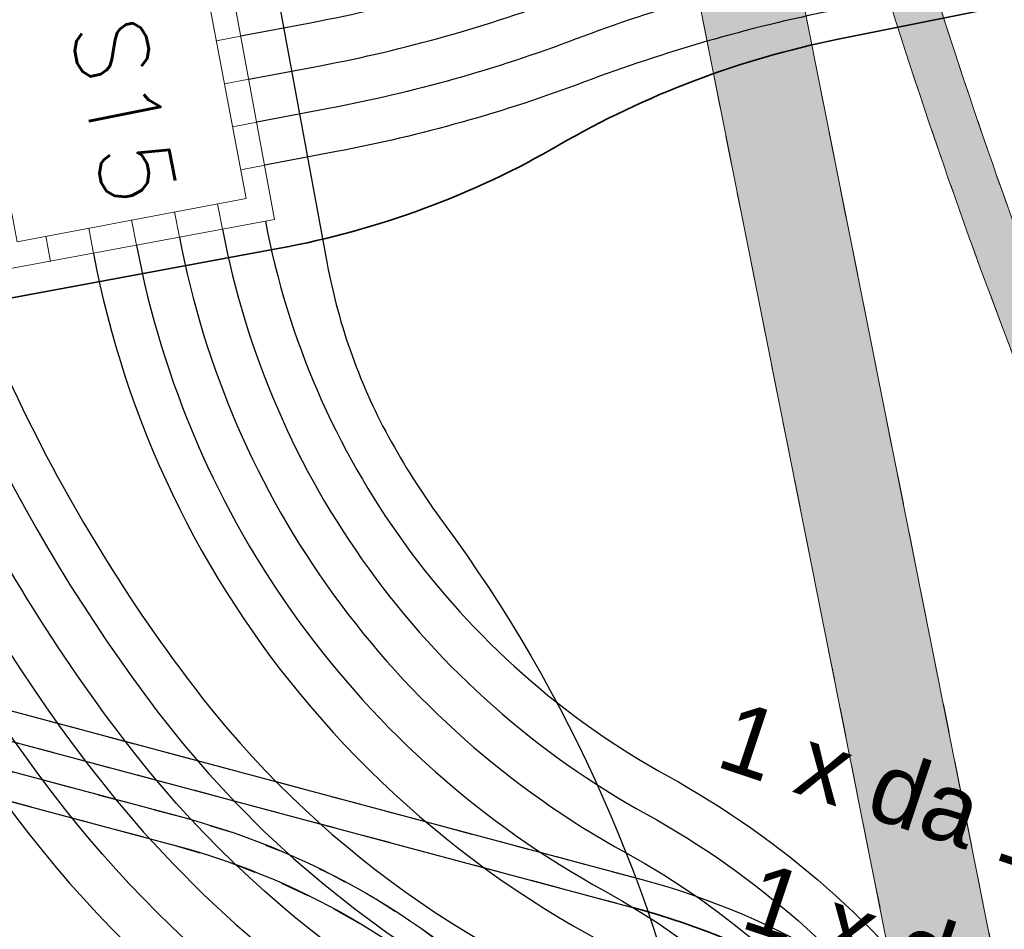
# Model space of a CAD drawing. Header units: metres. Extents: x -502 to 161, y -108 to 174.
# Tile 623 of 776: x -65.96 to -62.58, y 18.37 to 21.49. Entities that reach past the tile are written whole.
import ezdxf

# ---------------------------------------------------------------- set-up
doc = ezdxf.new("R2010")
doc.units = ezdxf.units.M
doc.header["$LTSCALE"] = 0.1
for name, pattern in [('1', [70, 50, -20]), ('2-1', [0.16999999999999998, 0.06, -0.025, 0.06, -0.025]), ('237', [93, 75, -18]), ('3', [0.27, 0.09999999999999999, -0.035, 0.09999999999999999, -0.035]), ('85', [0.13750500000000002, 0.100005, -0.0125, 0.0125, -0.0125])]:
    doc.linetypes.add(name, pattern=pattern)
for name, color, linetype in [('BRI31-005.06-5f07-Koordinierung Lageplan 4. BA ZOB Fernbusbahnh', 7, 'Continuous'), ('BRI31-005.07-5f08-Koordinierung Lageplan 4. BA Radstation - Seeterrasse 2023-05-31', 7, 'Continuous'), ('BRI32-005.02-5f05-Koordinierung Schemaplan 4 BA ZOB Teilbereich', 7, 'Continuous'), ('BRI32-005.03-5f06-Koordinierung Schemaplan 4 BA ZOB Teilbereich 2 Ost - Bahnhofsallee 2023-01-21', 7, 'Continuous')]:
    doc.layers.add(name, color=color, linetype=linetype)
doc.styles.add('Arial', font='arial.ttf')
doc.styles.add('Txt', font='txt_____.ttf')

msp = doc.modelspace()

# ---------------------------------------------------------------- hatches: boundary and pattern name
at = {"layer": 'BRI31-005.07-5f08-Koordinierung Lageplan 4. BA Radstation - Seeterrasse 2023-05-31', "linetype": 'Continuous', "lineweight": 0, "true_color": 0x00ffff, "transparency": 33554687}
h = msp.add_hatch(color=4, dxfattribs=at)
edge = h.paths.add_edge_path()
edge.add_line((-59.29052295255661, 6.114781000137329), (-59.44684895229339, 6.080567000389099))
edge.add_line((-59.44684895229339, 6.080567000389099), (-61.68285595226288, 17.28405000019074))
edge.add_line((-61.68285595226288, 17.28405000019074), (-61.68285595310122, 17.28405000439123))
edge.add_arc((-81.29601471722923, 13.36962779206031), 19.99996744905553, 11.28687055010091, 20.74076373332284)
edge.add_line((-62.59219895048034, 20.45242199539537), (-62.59219895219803, 20.45242199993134))
edge.add_line((-62.59219895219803, 20.45242199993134), (-62.59219895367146, 20.45242200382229))
edge.add_arc((-43.7387376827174, 27.59187822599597), 20.15998107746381, 191.2868616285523, 200.7407477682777, ccw=False)
edge.add_line((-63.50881595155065, 23.64614099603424), (-63.50881595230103, 23.64614099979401))
edge.add_line((-63.50881595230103, 23.64614099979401), (-65.93043795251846, 35.77964499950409))
edge.add_line((-65.93043795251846, 35.77964499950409), (-65.77353295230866, 35.81096099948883))
edge.add_line((-65.77353295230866, 35.81096099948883), (-63.35191095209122, 23.67745699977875))
edge.add_arc((-43.73872649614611, 27.59188434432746), 19.99999364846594, 191.2868705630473, 200.7407541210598)
edge.add_line((-62.44256795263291, 20.50908400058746), (-62.44256795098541, 20.50908399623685))
edge.add_arc((-81.29604088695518, 13.36962319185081), 20.15999360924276, 11.286870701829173, 20.740748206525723, ccw=False)
edge.add_line((-61.52595095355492, 17.31536600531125), (-61.5259509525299, 17.31536600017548))
edge.add_line((-61.5259509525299, 17.31536600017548), (-59.29052295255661, 6.114781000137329))
h = msp.add_hatch(color=4, dxfattribs=at)
edge = h.paths.add_edge_path()
edge.add_line((-59.29052295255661, 6.114781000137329), (-59.44684895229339, 6.080567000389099))
edge.add_line((-59.44684895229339, 6.080567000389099), (-61.68285595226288, 17.28405000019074))
edge.add_line((-61.68285595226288, 17.28405000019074), (-61.68285595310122, 17.28405000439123))
edge.add_arc((-81.29601471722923, 13.36962779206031), 19.99996744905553, 11.28687055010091, 20.74076373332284)
edge.add_line((-62.59219895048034, 20.45242199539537), (-62.59219895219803, 20.45242199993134))
edge.add_line((-62.59219895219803, 20.45242199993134), (-62.59219895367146, 20.45242200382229))
edge.add_arc((-43.7387376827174, 27.59187822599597), 20.15998107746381, 191.2868616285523, 200.7407477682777, ccw=False)
edge.add_line((-63.50881595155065, 23.64614099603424), (-63.50881595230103, 23.64614099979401))
edge.add_line((-63.50881595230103, 23.64614099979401), (-65.93043795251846, 35.77964499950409))
edge.add_line((-65.93043795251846, 35.77964499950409), (-65.77353295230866, 35.81096099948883))
edge.add_line((-65.77353295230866, 35.81096099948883), (-63.35191095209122, 23.67745699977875))
edge.add_arc((-43.73872649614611, 27.59188434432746), 19.99999364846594, 191.2868705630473, 200.7407541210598)
edge.add_line((-62.44256795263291, 20.50908400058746), (-62.44256795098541, 20.50908399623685))
edge.add_arc((-81.29604088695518, 13.36962319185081), 20.15999360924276, 11.286870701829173, 20.740748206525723, ccw=False)
edge.add_line((-61.52595095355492, 17.31536600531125), (-61.5259509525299, 17.31536600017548))
edge.add_line((-61.5259509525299, 17.31536600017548), (-59.29052295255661, 6.114781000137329))

# ---------------------------------------------------------------- linework, layer by layer
at = {"layer": 'BRI31-005.06-5f07-Koordinierung Lageplan 4. BA ZOB Fernbusbahnh', "color": 5, "linetype": 'Continuous', "lineweight": 30, "true_color": 0x0000ff, "transparency": 33554687, "flags": 128}
msp.add_lwpolyline([(-66.18045195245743, 40.65995400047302), (-64.49083995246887, 32.1941609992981), (-64.4810539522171, 32.14512799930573), (-62.81254795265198, 23.78510400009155, 0.05126143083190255), (-62.09792495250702, 21.47021700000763, -0.05126038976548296), (-61.38332095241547, 19.15537600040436), (-58.79990295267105, 6.211191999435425), (-57.2167459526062, -0.4304419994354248), (-55.85197595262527, -7.409714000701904, -0.4172785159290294)], format="xyb", dxfattribs=at)
at = {"layer": 'BRI31-005.07-5f08-Koordinierung Lageplan 4. BA Radstation - Seeterrasse 2023-05-31', "color": 7, "linetype": '85', "lineweight": 13, "transparency": 33554687}
for p, q in [((-59.75232895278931, 3.941923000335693), (-73.45449695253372, 72.54325999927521)), ((-59.75232895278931, 3.941923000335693), (-73.45449695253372, 72.54325999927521)), ((-73.79790295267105, 72.47563199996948), (-60.09554895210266, 3.873369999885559)), ((-73.79790295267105, 72.47563199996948), (-60.09554895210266, 3.873369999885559))]:
    msp.add_line(p, q, dxfattribs=at)
at = {"layer": 'BRI31-005.07-5f08-Koordinierung Lageplan 4. BA Radstation - Seeterrasse 2023-05-31', "color": 190, "linetype": '2-1', "lineweight": 30, "true_color": 0x7f00ff, "transparency": 33554687, "flags": 128}
for points in [[(-77.74211895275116, 77.234390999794), (-76.58911695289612, 71.44409499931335), (-77.97159995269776, 67.36867099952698), (-77.97159995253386, 67.36867099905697, -0.0346414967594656), (-75.88633995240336, 59.72316600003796), (-75.88633995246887, 59.72316600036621), (-71.56892995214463, 38.0930359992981), (-71.56892995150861, 38.09303599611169, -0.02882041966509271), (-71.32647595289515, 36.36489300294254), (-71.32647595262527, 36.36489299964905), (-70.79512995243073, 29.88073499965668), (-70.79512995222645, 29.88073499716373, -0.03905451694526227), (-70.78812995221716, 27.98558900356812), (-70.78812995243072, 27.9855890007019), (-70.78812995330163, 27.98558898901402, 0.00878704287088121), (-70.8117739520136, 27.5697870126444), (-70.81177395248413, 27.56978700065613, 0.1885600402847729), (-68.90429395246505, 22.06410299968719), (-67.17703695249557, 20.03928599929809, -0.09530751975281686), (-65.94094595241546, 17.02110799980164), (-62.1531209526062, -1.792760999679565)], [(-77.74211895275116, 77.234390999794), (-76.58911695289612, 71.44409499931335), (-77.97159995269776, 67.36867099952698), (-77.97159995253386, 67.36867099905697, -0.0346414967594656), (-75.88633995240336, 59.72316600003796), (-75.88633995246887, 59.72316600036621), (-71.56892995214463, 38.0930359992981), (-71.56892995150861, 38.09303599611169, -0.02882041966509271), (-71.32647595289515, 36.36489300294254), (-71.32647595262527, 36.36489299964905), (-70.79512995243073, 29.88073499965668), (-70.79512995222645, 29.88073499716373, -0.03905451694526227), (-70.78812995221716, 27.98558900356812), (-70.78812995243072, 27.9855890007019), (-70.78812995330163, 27.98558898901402, 0.00878704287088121), (-70.8117739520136, 27.5697870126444), (-70.81177395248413, 27.56978700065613, 0.1885600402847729), (-68.90429395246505, 22.06410299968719), (-67.17703695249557, 20.03928599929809, -0.09530751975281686), (-65.94094595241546, 17.02110799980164), (-62.1531209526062, -1.792760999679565)], [(-77.58288095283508, 77.20278699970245), (-76.43415595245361, 71.43396999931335), (-77.81298695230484, 67.3693049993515), (-77.81298695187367, 67.36930499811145, -0.03441641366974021), (-75.73924095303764, 59.7525270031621), (-75.73924095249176, 59.75252700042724), (-71.42183195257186, 38.1223970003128, -0.02882041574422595), (-71.17697695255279, 36.37714399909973), (-70.64563095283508, 29.89298500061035, -0.03905451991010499), (-70.63854495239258, 27.97444199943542), (-70.63854495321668, 27.97444198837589, 0.008787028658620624), (-70.66188995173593, 27.56390401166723), (-70.66188995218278, 27.56390400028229), (-70.66188995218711, 27.56390400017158, 0.1885600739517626), (-68.79017395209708, 22.16145100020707), (-68.79017395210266, 22.16145100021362), (-67.05673095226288, 20.1293810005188, -0.09558101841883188), (-65.79391595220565, 17.05080700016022), (-62.00607195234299, -1.763155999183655)], [(-77.58288095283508, 77.20278699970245), (-76.43415595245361, 71.43396999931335), (-77.81298695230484, 67.3693049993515), (-77.81298695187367, 67.36930499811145, -0.03441641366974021), (-75.73924095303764, 59.7525270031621), (-75.73924095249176, 59.75252700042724), (-71.42183195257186, 38.1223970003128, -0.02882041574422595), (-71.17697695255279, 36.37714399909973), (-70.64563095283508, 29.89298500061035, -0.03905451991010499), (-70.63854495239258, 27.97444199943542), (-70.63854495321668, 27.97444198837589, 0.008787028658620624), (-70.66188995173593, 27.56390401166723), (-70.66188995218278, 27.56390400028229), (-70.66188995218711, 27.56390400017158, 0.1885600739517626), (-68.79017395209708, 22.16145100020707), (-68.79017395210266, 22.16145100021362), (-67.05673095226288, 20.1293810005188, -0.09558101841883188), (-65.79391595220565, 17.05080700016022), (-62.00607195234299, -1.763155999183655)]]:
    msp.add_lwpolyline(points, format="xyb", dxfattribs=at)
at = {"layer": 'BRI31-005.07-5f08-Koordinierung Lageplan 4. BA Radstation - Seeterrasse 2023-05-31', "color": 5, "linetype": 'Continuous', "lineweight": 30, "true_color": 0x0000ff, "transparency": 33554687, "flags": 128}
msp.add_lwpolyline([(-66.18045195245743, 40.65995400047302), (-64.49083995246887, 32.1941609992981), (-64.4810539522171, 32.14512799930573), (-62.81254795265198, 23.78510400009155, 0.05126143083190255), (-62.09792495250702, 21.47021700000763, -0.05126038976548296), (-61.38332095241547, 19.15537600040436), (-58.79990295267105, 6.211191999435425), (-57.2167459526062, -0.4304419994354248), (-55.85197595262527, -7.409714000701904, -0.4172785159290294)], format="xyb", dxfattribs=at)
msp.add_lwpolyline([(-66.18045195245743, 40.65995400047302), (-64.49083995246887, 32.1941609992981), (-64.4810539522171, 32.14512799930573), (-62.81254795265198, 23.78510400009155, 0.05126143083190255), (-62.09792495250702, 21.47021700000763, -0.05126038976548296), (-61.38332095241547, 19.15537600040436), (-58.79990295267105, 6.211191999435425), (-57.2167459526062, -0.4304419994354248), (-55.85197595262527, -7.409714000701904, -0.4172785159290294)], format="xyb", dxfattribs=at)
at = {"layer": 'BRI31-005.07-5f08-Koordinierung Lageplan 4. BA Radstation - Seeterrasse 2023-05-31', "color": 32, "linetype": 'Continuous', "lineweight": 30, "true_color": 0xcc6600, "transparency": 33554687, "flags": 128}
msp.add_lwpolyline([(-66.6250569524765, 36.96079800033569), (-65.57054395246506, 31.67720899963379), (-65.49693495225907, 30.97319400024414), (-65.49693495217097, 30.9731939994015, -0.05460062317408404), (-65.51946995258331, 26.38954200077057), (-65.51946995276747, 26.38954199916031, 0.06228751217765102), (-65.48215395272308, 22.8530720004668), (-65.48215395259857, 22.85307199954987, 0.09306155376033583), (-65.30285795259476, 22.31302999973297), (-65.30285795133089, 22.31302999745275, -0.08104197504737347), (-65.10995395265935, 21.77521300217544), (-65.10995395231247, 21.77521300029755), (-64.90248995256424, 20.65204800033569, 0.08180576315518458), (-64.68207695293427, 20.0404580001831, 0.03159470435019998), (-64.50370195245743, 19.76358500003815), (-64.5037019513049, 19.7635849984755, -0.1096392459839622), (-63.62596795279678, 17.78259000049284)], format="xyb", dxfattribs=at)
msp.add_lwpolyline([(-66.6250569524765, 36.96079800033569), (-65.57054395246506, 31.67720899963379), (-65.49693495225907, 30.97319400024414), (-65.49693495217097, 30.9731939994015, -0.05460062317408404), (-65.51946995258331, 26.38954200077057), (-65.51946995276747, 26.38954199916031, 0.06228751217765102), (-65.48215395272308, 22.8530720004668), (-65.48215395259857, 22.85307199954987, 0.09306155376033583), (-65.30285795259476, 22.31302999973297), (-65.30285795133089, 22.31302999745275, -0.08104197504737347), (-65.10995395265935, 21.77521300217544), (-65.10995395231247, 21.77521300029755), (-64.90248995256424, 20.65204800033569, 0.08180576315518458), (-64.68207695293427, 20.0404580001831, 0.03159470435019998), (-64.50370195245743, 19.76358500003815), (-64.5037019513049, 19.7635849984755, -0.1096392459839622), (-63.62596795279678, 17.78259000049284)], format="xyb", dxfattribs=at)
at = {"layer": 'BRI31-005.07-5f08-Koordinierung Lageplan 4. BA Radstation - Seeterrasse 2023-05-31', "color": 4, "linetype": '3', "lineweight": 20, "true_color": 0x00ffff, "transparency": 33554687, "flags": 128}
for points in [[(-65.77353295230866, 35.81096099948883), (-63.35191095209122, 23.67745699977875), (-63.35191095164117, 23.67745699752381, 0.04127374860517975), (-62.44256795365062, 20.50908400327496), (-62.44256795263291, 20.50908400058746), (-62.44256795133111, 20.50908399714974, -0.0412737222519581), (-61.5259509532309, 17.3153660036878), (-61.5259509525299, 17.31536600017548), (-59.29052295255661, 6.114781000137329)], [(-65.77353295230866, 35.81096099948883), (-63.35191095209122, 23.67745699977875), (-63.35191095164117, 23.67745699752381, 0.04127374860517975), (-62.44256795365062, 20.50908400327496), (-62.44256795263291, 20.50908400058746), (-62.44256795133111, 20.50908399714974, -0.0412737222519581), (-61.5259509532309, 17.3153660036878), (-61.5259509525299, 17.31536600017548), (-59.29052295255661, 6.114781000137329)], [(-65.93043795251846, 35.77964499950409), (-63.50881595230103, 23.64614099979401), (-63.50881595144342, 23.64614099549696, 0.04127373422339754), (-62.59219895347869, 20.45242200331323), (-62.59219895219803, 20.45242199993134), (-62.59219895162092, 20.45242199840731, -0.04127373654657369), (-61.68285595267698, 17.28405000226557), (-61.68285595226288, 17.28405000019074), (-59.44684895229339, 6.080567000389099)], [(-65.93043795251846, 35.77964499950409), (-63.50881595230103, 23.64614099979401), (-63.50881595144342, 23.64614099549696, 0.04127373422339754), (-62.59219895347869, 20.45242200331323), (-62.59219895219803, 20.45242199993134), (-62.59219895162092, 20.45242199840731, -0.04127373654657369), (-61.68285595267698, 17.28405000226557), (-61.68285595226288, 17.28405000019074), (-59.44684895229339, 6.080567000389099)]]:
    msp.add_lwpolyline(points, format="xyb", dxfattribs=at)
at = {"layer": 'BRI31-005.07-5f08-Koordinierung Lageplan 4. BA Radstation - Seeterrasse 2023-05-31', "color": 35, "linetype": 'Continuous', "lineweight": 30, "true_color": 0x99724c, "transparency": 33554687, "flags": 128}
msp.add_lwpolyline([(-54.89275195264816, -6.021401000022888), (-55.19488195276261, -6.080473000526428, -0.4142063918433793), (-56.3681819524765, -5.290968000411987), (-57.31449495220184, -0.4516370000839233), (-58.01832595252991, 2.285426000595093), (-58.9458149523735, 6.17641100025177), (-61.04111595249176, 16.6743689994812), (-61.48138695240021, 19.13580399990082), (-61.48138695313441, 19.13580400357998, 0.05126973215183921), (-62.1959759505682, 21.45064799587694), (-62.19597595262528, 21.45064800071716), (-62.19597595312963, 21.45064800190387, -0.05126454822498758), (-62.91061395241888, 23.76553199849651), (-62.91061395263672, 23.76553199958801), (-64.37361195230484, 31.09586399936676, 0.4142135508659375), (-65.5499929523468, 31.88080200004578), (-67.65895395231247, 31.45989200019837)], format="xyb", dxfattribs=at)
msp.add_lwpolyline([(-54.89275195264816, -6.021401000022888), (-55.19488195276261, -6.080473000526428, -0.4142063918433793), (-56.3681819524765, -5.290968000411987), (-57.31449495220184, -0.4516370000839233), (-58.01832595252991, 2.285426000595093), (-58.9458149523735, 6.17641100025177), (-61.04111595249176, 16.6743689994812), (-61.48138695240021, 19.13580399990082), (-61.48138695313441, 19.13580400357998, 0.05126973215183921), (-62.1959759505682, 21.45064799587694), (-62.19597595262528, 21.45064800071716), (-62.19597595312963, 21.45064800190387, -0.05126454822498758), (-62.91061395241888, 23.76553199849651), (-62.91061395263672, 23.76553199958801), (-64.37361195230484, 31.09586399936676, 0.4142135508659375), (-65.5499929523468, 31.88080200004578), (-67.65895395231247, 31.45989200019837)], format="xyb", dxfattribs=at)
at = {"layer": 'BRI31-005.07-5f08-Koordinierung Lageplan 4. BA Radstation - Seeterrasse 2023-05-31', "color": 1, "linetype": '2-1', "lineweight": 30, "true_color": 0xff0000, "transparency": 33554687, "flags": 128}
for points in [[(-75.4307429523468, 29.76692400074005), (-74.14184195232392, 22.78917100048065, 0.2894164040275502), (-72.1841709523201, 20.67123299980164), (-63.85088495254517, 18.44312100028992)], [(-75.4307429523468, 29.76692400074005), (-74.14184195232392, 22.78917100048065, 0.2894164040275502), (-72.1841709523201, 20.67123299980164), (-63.85088495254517, 18.44312100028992)], [(-63.82505495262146, 18.53972799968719), (-72.15834095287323, 20.76783899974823), (-72.15834095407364, 20.76783900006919, -0.2894164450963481), (-74.04350595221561, 22.80733499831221), (-74.04350595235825, 22.80733499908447), (-75.33240695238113, 29.78508800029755)], [(-63.82505495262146, 18.53972799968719), (-72.15834095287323, 20.76783899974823), (-72.15834095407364, 20.76783900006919, -0.2894164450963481), (-74.04350595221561, 22.80733499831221), (-74.04350595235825, 22.80733499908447), (-75.33240695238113, 29.78508800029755)], [(-75.52883095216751, 29.74741899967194), (-74.24017895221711, 22.77100699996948, 0.2894164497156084), (-72.21000195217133, 20.57462599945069), (-65.39830895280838, 18.75335099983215, -0.2850350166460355), (-63.52112495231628, 16.75518499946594), (-60.07922595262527, -0.3404540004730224), (-60.07922595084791, -0.3404540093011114, 0.02865194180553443), (-59.90894795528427, -0.991102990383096), (-59.90894795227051, -0.9911029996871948, -0.0282990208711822), (-59.74605295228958, -1.611755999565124), (-59.61818495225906, -2.246860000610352, 0.01957161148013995), (-59.5017509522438, -2.727195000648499), (-59.50175095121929, -2.727195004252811, -0.05813760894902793), (-59.42309895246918, -3.21210099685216), (-59.42309895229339, -3.212101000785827, -0.05311780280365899), (-59.50257795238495, -4.503253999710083), (-59.7359929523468, -5.884487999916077), (-59.73599295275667, -5.884488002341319, -0.04891831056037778), (-59.87027295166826, -6.378930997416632), (-59.87027295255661, -6.378930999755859), (-60.51361595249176, -8.072984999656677), (-60.51361595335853, -8.072985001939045, 0.02958220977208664), (-60.64181395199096, -8.481908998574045), (-60.64181395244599, -8.481909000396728), (-60.88079495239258, -9.439114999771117, -0.2146065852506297), (-62.22423895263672, -11.14370399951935), (-62.22423895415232, -11.14370400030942, 0.01900497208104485), (-63.61455695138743, -11.93705399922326), (-63.6145569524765, -11.93705399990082, -0.09261475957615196), (-65.01760795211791, -12.48421500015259), (-66.98090195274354, -12.85596599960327, 0.06103433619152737), (-68.15589495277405, -13.23112100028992), (-68.15589495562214, -13.23112100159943, -0.06103194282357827), (-69.33084394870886, -13.60625599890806), (-69.33084395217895, -13.60625599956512), (-76.81371595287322, -15.02314100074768, -0.09099398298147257), (-78.56447495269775, -15.03302799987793, 0.0984438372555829), (-80.49098395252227, -15.07236100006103), (-81.06753395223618, -15.19927400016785), (-81.067533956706, -15.19927400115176, -0.03333388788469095), (-82.04080994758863, -15.34639599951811), (-82.04080995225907, -15.34639599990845, 0.04943935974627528), (-82.83870395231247, -15.49339700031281), (-82.83870395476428, -15.49339700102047, 0.1526762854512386), (-83.93404395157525, -16.21731599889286), (-83.93404395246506, -16.21731599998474, -0.1765054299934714), (-84.522150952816, -16.56793200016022), (-97.22618595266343, -18.94174300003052)], [(-75.52883095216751, 29.74741899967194), (-74.24017895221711, 22.77100699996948, 0.2894164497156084), (-72.21000195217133, 20.57462599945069), (-65.39830895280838, 18.75335099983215, -0.2850350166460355), (-63.52112495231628, 16.75518499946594), (-60.07922595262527, -0.3404540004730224), (-60.07922595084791, -0.3404540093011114, 0.02865194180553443), (-59.90894795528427, -0.991102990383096), (-59.90894795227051, -0.9911029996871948, -0.0282990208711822), (-59.74605295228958, -1.611755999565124), (-59.61818495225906, -2.246860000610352, 0.01957161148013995), (-59.5017509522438, -2.727195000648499), (-59.50175095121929, -2.727195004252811, -0.05813760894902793), (-59.42309895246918, -3.21210099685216), (-59.42309895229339, -3.212101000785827, -0.05311780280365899), (-59.50257795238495, -4.503253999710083), (-59.7359929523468, -5.884487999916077), (-59.73599295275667, -5.884488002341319, -0.04891831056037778), (-59.87027295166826, -6.378930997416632), (-59.87027295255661, -6.378930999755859), (-60.51361595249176, -8.072984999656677), (-60.51361595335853, -8.072985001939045, 0.02958220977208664), (-60.64181395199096, -8.481908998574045), (-60.64181395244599, -8.481909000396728), (-60.88079495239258, -9.439114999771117, -0.2146065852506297), (-62.22423895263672, -11.14370399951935), (-62.22423895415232, -11.14370400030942, 0.01900497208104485), (-63.61455695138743, -11.93705399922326), (-63.6145569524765, -11.93705399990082, -0.09261475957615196), (-65.01760795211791, -12.48421500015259), (-66.98090195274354, -12.85596599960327, 0.06103433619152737), (-68.15589495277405, -13.23112100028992), (-68.15589495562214, -13.23112100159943, -0.06103194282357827), (-69.33084394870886, -13.60625599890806), (-69.33084395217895, -13.60625599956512), (-76.81371595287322, -15.02314100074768, -0.09099398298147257), (-78.56447495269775, -15.03302799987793, 0.0984438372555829), (-80.49098395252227, -15.07236100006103), (-81.06753395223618, -15.19927400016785), (-81.067533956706, -15.19927400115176, -0.03333388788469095), (-82.04080994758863, -15.34639599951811), (-82.04080995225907, -15.34639599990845, 0.04943935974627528), (-82.83870395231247, -15.49339700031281), (-82.83870395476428, -15.49339700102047, 0.1526762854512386), (-83.93404395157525, -16.21731599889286), (-83.93404395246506, -16.21731599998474, -0.1765054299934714), (-84.522150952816, -16.56793200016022), (-97.22618595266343, -18.94174300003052)], [(-75.62706995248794, 29.7287219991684), (-74.33851495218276, 22.75284200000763, 0.2894163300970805), (-72.23583195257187, 20.47802000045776), (-65.42413895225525, 18.6567439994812, -0.2850810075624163), (-63.61907095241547, 16.73501299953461), (-60.17725895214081, -0.3601909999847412), (-60.1772589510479, -0.3601910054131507, 0.02865196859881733), (-60.00408195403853, -1.021918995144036), (-60.00408195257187, -1.021918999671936), (-60.00408195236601, -1.021919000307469, -0.02829587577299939), (-59.84407095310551, -1.631562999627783), (-59.8440709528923, -1.631563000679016), (-59.71621795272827, -2.26659700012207), (-59.71621795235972, -2.266597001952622, 0.02019025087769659), (-59.60101895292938, -2.739283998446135), (-59.60101895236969, -2.739284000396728), (-59.60101895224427, -2.739284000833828, -0.05876196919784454), (-59.52299295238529, -3.216563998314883), (-59.5229929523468, -3.216563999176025, -0.05311829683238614), (-59.60117795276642, -4.486580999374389), (-59.83459495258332, -5.867824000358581, -0.0489182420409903), (-59.96375895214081, -6.34342799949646), (-60.6071019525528, -8.037482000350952, 0.02958212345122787), (-60.73883595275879, -8.4576859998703), (-60.96653895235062, -9.369720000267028, -0.2153166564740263), (-62.24247895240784, -10.98414800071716), (-62.24247896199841, -10.98414800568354, 0.01968377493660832), (-63.69379494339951, -11.80969099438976), (-63.69379495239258, -11.80969099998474, -0.09261476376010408), (-65.0455149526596, -12.33683400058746), (-67.00880895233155, -12.70858400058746), (-67.0088089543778, -12.70858400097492, 0.06103434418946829), (-68.21855795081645, -13.09483699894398), (-68.21855795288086, -13.09483699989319, -0.06103182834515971), (-69.35874995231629, -13.458875), (-76.84162295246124, -14.87576000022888), (-76.8416229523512, -14.87576000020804, -0.09099399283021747), (-78.53823495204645, -14.88534099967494), (-78.5382349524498, -14.88534099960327, 0.09847769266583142), (-80.52389795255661, -14.92601499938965), (-81.09216095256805, -15.05118400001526, -0.0330569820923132), (-82.07601995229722, -15.20059700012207, 0.04913458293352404), (-82.88029995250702, -15.34928100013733, 0.1527681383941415), (-84.05085595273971, -16.12321100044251, -0.1762495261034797), (-84.55021395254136, -16.42057999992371), (-97.25409295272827, -18.79436200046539)], [(-75.62706995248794, 29.7287219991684), (-74.33851495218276, 22.75284200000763, 0.2894163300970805), (-72.23583195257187, 20.47802000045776), (-65.42413895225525, 18.6567439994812, -0.2850810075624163), (-63.61907095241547, 16.73501299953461), (-60.17725895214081, -0.3601909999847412), (-60.1772589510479, -0.3601910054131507, 0.02865196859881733), (-60.00408195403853, -1.021918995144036), (-60.00408195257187, -1.021918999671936), (-60.00408195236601, -1.021919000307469, -0.02829587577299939), (-59.84407095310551, -1.631562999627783), (-59.8440709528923, -1.631563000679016), (-59.71621795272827, -2.26659700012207), (-59.71621795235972, -2.266597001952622, 0.02019025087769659), (-59.60101895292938, -2.739283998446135), (-59.60101895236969, -2.739284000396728), (-59.60101895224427, -2.739284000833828, -0.05876196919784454), (-59.52299295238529, -3.216563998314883), (-59.5229929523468, -3.216563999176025, -0.05311829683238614), (-59.60117795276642, -4.486580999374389), (-59.83459495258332, -5.867824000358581, -0.0489182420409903), (-59.96375895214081, -6.34342799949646), (-60.6071019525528, -8.037482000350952, 0.02958212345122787), (-60.73883595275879, -8.4576859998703), (-60.96653895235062, -9.369720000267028, -0.2153166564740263), (-62.24247895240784, -10.98414800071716), (-62.24247896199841, -10.98414800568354, 0.01968377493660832), (-63.69379494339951, -11.80969099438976), (-63.69379495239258, -11.80969099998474, -0.09261476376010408), (-65.0455149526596, -12.33683400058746), (-67.00880895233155, -12.70858400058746), (-67.0088089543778, -12.70858400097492, 0.06103434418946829), (-68.21855795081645, -13.09483699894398), (-68.21855795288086, -13.09483699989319, -0.06103182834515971), (-69.35874995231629, -13.458875), (-76.84162295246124, -14.87576000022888), (-76.8416229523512, -14.87576000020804, -0.09099399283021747), (-78.53823495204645, -14.88534099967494), (-78.5382349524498, -14.88534099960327, 0.09847769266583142), (-80.52389795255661, -14.92601499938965), (-81.09216095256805, -15.05118400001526, -0.0330569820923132), (-82.07601995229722, -15.20059700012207, 0.04913458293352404), (-82.88029995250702, -15.34928100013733, 0.1527681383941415), (-84.05085595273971, -16.12321100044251, -0.1762495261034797), (-84.55021395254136, -16.42057999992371), (-97.25409295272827, -18.79436200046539)]]:
    msp.add_lwpolyline(points, format="xyb", dxfattribs=at)
at = {"layer": 'BRI31-005.07-5f08-Koordinierung Lageplan 4. BA Radstation - Seeterrasse 2023-05-31', "color": 2, "linetype": 'Continuous', "true_color": 0xffff00, "transparency": 33554687}
msp.add_solid([(-59.75232895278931, 3.941923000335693), (-60.09554895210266, 3.873369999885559), (-73.45449695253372, 72.54325999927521), (-73.79790295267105, 72.47563199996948)], dxfattribs=at)
msp.add_solid([(-59.75232895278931, 3.941923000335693), (-60.09554895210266, 3.873369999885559), (-73.45449695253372, 72.54325999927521), (-73.79790295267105, 72.47563199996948)], dxfattribs=at)
at = {"layer": 'BRI32-005.02-5f05-Koordinierung Schemaplan 4 BA ZOB Teilbereich', "color": 1, "linetype": 'Continuous', "lineweight": 35, "true_color": 0xff0000, "transparency": 33554687, "flags": 128}
for points in [[(-66.00894895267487, 20.53122800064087), (-65.06491995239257, 20.70560500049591, 0.08594223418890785), (-64.10651795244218, 21.05993000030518, -0.08191330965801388), (-63.14964795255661, 21.4224359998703), (-61.6062539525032, 21.73317100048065), (-61.60625395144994, 21.73317100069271, 0.06344789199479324), (-59.70975495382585, 22.37304200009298), (-59.70975495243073, 22.37304200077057, -0.06747146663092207), (-57.81014795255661, 22.99706500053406), (-44.24858195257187, 25.50210000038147, -0.2262250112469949)], [(-63.85088495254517, 18.44312100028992), (-63.85088495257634, 18.44312100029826, -0.284864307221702), (-62.04621295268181, 16.52335499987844), (-62.04621295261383, 16.52335499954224), (-59.17186695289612, 2.305659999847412, -0.0329857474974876), (-59.03896895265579, 1.316320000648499, 0.03278665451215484), (-58.90646095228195, 0.3268520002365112), (-58.77036095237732, -0.3491449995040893), (-58.77036095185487, -0.3491450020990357, 0.0223607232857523), (-58.62081195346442, -0.9514029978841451), (-58.62081195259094, -0.951403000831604), (-58.62081195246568, -0.9514030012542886, 0.0533664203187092), (-58.38326695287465, -1.521588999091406), (-58.38326695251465, -1.52158899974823, -0.07694578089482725), (-58.15150995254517, -2.160880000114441), (-58.06485495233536, -2.601479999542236, -0.09064854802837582), (-58.03139195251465, -5.099682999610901), (-58.45552295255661, -7.609482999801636), (-58.45552295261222, -7.609483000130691, 0.3650822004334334), (-56.75407095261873, -10.49559300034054), (-56.75407095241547, -10.49559300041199, 0.1310646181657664), (-54.47248295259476, -10.67247599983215)]]:
    msp.add_lwpolyline(points, format="xyb", dxfattribs=at)
at = {"layer": 'BRI32-005.03-5f06-Koordinierung Schemaplan 4 BA ZOB Teilbereich 2 Ost - Bahnhofsallee 2023-01-21', "color": 7, "linetype": 'Continuous', "lineweight": 13, "transparency": 33554687}
for p, q in [((-59.75232895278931, 3.941923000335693), (-73.45449695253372, 72.54325999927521)), ((-73.79790295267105, 72.47563199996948), (-60.09554895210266, 3.873369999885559))]:
    msp.add_line(p, q, dxfattribs=at)
at = {"layer": 'BRI32-005.03-5f06-Koordinierung Schemaplan 4 BA ZOB Teilbereich 2 Ost - Bahnhofsallee 2023-01-21', "color": 3, "linetype": '1', "lineweight": 30, "true_color": 0x00ff00, "transparency": 33554687}
for p, q in [((-64.95426895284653, 21.47919600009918), (-65.19990395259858, 21.43268499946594)), ((-64.89845595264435, 21.18443400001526), (-65.1440909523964, 21.13792300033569))]:
    msp.add_line(p, q, dxfattribs=at)
at = {"layer": 'BRI32-005.03-5f06-Koordinierung Schemaplan 4 BA ZOB Teilbereich 2 Ost - Bahnhofsallee 2023-01-21', "color": 7, "linetype": 'Continuous', "lineweight": 20, "transparency": 33554687}
for p, q in [((-65.28275295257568, 21.41699800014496), (-65.19990595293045, 21.43268499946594)), ((-65.25484595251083, 21.26961699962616), (-65.17199895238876, 21.28530399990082)), ((-65.22693895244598, 21.12223500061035), (-65.14409195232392, 21.13792300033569)), ((-65.19903195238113, 20.97485299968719), (-65.11618495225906, 20.99054100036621)), ((-65.2621819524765, 20.77085900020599), (-65.27868295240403, 20.85799600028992)), ((-65.4096899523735, 20.74361199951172), (-65.42619095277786, 20.83074900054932)), ((-65.55707095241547, 20.71570499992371), (-65.57357195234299, 20.80284200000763)), ((-65.85185395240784, 20.65988599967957), (-65.8683549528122, 20.74702300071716)), ((-65.70447295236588, 20.68779299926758), (-65.72097395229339, 20.77493000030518))]:
    msp.add_line(p, q, dxfattribs=at)
at = {"layer": 'BRI32-005.03-5f06-Koordinierung Schemaplan 4 BA ZOB Teilbereich 2 Ost - Bahnhofsallee 2023-01-21', "color": 190, "linetype": 'Continuous', "lineweight": 30, "true_color": 0x7f00ff, "transparency": 33554687, "flags": 128}
for points in [[(-77.74211895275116, 77.234390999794), (-76.58911695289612, 71.44409499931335), (-77.97159995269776, 67.36867099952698), (-77.97159995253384, 67.36867099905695, -0.03464149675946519), (-75.88633995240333, 59.72316600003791), (-75.88633995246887, 59.72316600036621), (-71.56892995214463, 38.0930359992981), (-71.56892995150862, 38.09303599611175, -0.02882041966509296), (-71.32647595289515, 36.36489300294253), (-71.32647595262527, 36.36489299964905), (-70.79512995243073, 29.88073499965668), (-70.79512995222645, 29.88073499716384, -0.03905451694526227), (-70.78812995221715, 27.98558900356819), (-70.78812995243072, 27.9855890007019), (-70.78812995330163, 27.98558898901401, 0.008787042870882), (-70.8117739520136, 27.56978701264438), (-70.81177395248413, 27.56978700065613, 0.1885600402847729), (-68.90429395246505, 22.06410299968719), (-67.17703695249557, 20.03928599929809, -0.09530751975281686), (-65.94094595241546, 17.02110799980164), (-62.1531209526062, -1.792760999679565)], [(-77.58288095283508, 77.20278699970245), (-76.43415595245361, 71.43396999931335), (-77.81298695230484, 67.3693049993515), (-77.81298695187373, 67.3693049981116, -0.03441641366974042), (-75.73924095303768, 59.75252700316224), (-75.73924095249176, 59.75252700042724), (-71.42183195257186, 38.1223970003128, -0.02882041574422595), (-71.17697695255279, 36.37714399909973), (-70.64563095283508, 29.89298500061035, -0.03905451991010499), (-70.63854495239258, 27.97444199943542), (-70.63854495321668, 27.97444198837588, 0.008787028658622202), (-70.66188995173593, 27.56390401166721), (-70.66188995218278, 27.56390400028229), (-70.66188995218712, 27.56390400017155, 0.1885600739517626), (-68.7901739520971, 22.16145100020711), (-68.79017395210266, 22.16145100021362), (-67.05673095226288, 20.1293810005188, -0.09558101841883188), (-65.79391595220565, 17.05080700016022), (-62.00607195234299, -1.763155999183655)], [(-65.17199795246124, 21.28530399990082), (-64.92636195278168, 21.33181499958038), (-64.92636195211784, 21.33181499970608, 0.04353585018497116), (-64.07696595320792, 21.57069200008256), (-64.07696595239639, 21.5706920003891, -0.0406428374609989), (-63.22859695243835, 21.81456799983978), (-61.68410895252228, 22.12552199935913, 0.002963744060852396), (-60.75490195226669, 22.31834000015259), (-60.75490194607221, 22.31834000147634, -0.02016666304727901), (-59.82030895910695, 22.47896499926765), (-59.82030895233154, 22.47896500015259, -0.3988376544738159), (-58.54050195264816, 21.54753900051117), (-58.34447895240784, 20.48631799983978)], [(-65.11480095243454, 20.79876700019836, 0.2237543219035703), (-63.73444195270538, 18.89520100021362, -0.2205191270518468), (-62.20752395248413, 16.81661699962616), (-59.26988395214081, 2.285843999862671, 0.4105707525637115), (-58.10440695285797, 1.500505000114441), (-55.56274895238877, 1.97936699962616)]]:
    msp.add_lwpolyline(points, format="xyb", dxfattribs=at)
at = {"layer": 'BRI32-005.03-5f06-Koordinierung Schemaplan 4 BA ZOB Teilbereich 2 Ost - Bahnhofsallee 2023-01-21', "color": 5, "linetype": 'Continuous', "lineweight": 30, "true_color": 0x0000ff, "transparency": 33554687, "flags": 128}
msp.add_lwpolyline([(-66.18045195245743, 40.65995400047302), (-64.49083995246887, 32.1941609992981), (-64.4810539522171, 32.14512799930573), (-62.81254795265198, 23.78510400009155, 0.05126143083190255), (-62.09792495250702, 21.47021700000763, -0.05126038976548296), (-61.38332095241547, 19.15537600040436), (-58.79990295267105, 6.211191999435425), (-57.2167459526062, -0.4304419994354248), (-55.85197595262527, -7.409714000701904, -0.4172785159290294)], format="xyb", dxfattribs=at)
at = {"layer": 'BRI32-005.03-5f06-Koordinierung Schemaplan 4 BA ZOB Teilbereich 2 Ost - Bahnhofsallee 2023-01-21', "color": 32, "linetype": 'Continuous', "lineweight": 30, "true_color": 0xcc6600, "transparency": 33554687, "flags": 128}
msp.add_lwpolyline([(-66.6250569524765, 36.96079800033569), (-65.57054395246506, 31.67720899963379), (-65.49693495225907, 30.97319400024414), (-65.49693495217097, 30.97319399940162, -0.05460062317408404), (-65.51946995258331, 26.38954200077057), (-65.51946995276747, 26.38954199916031, 0.06228751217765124), (-65.48215395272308, 22.8530720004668), (-65.48215395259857, 22.85307199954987, 0.09306155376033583), (-65.30285795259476, 22.31302999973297), (-65.30285795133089, 22.31302999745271, -0.08104197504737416), (-65.10995395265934, 21.77521300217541), (-65.10995395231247, 21.77521300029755), (-64.90248995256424, 20.65204800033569, 0.08180576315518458), (-64.68207695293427, 20.0404580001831, 0.03159470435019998), (-64.50370195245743, 19.76358500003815), (-64.50370195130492, 19.76358499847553, -0.1096392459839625), (-63.62596795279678, 17.78259000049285)], format="xyb", dxfattribs=at)
at = {"layer": 'BRI32-005.03-5f06-Koordinierung Schemaplan 4 BA ZOB Teilbereich 2 Ost - Bahnhofsallee 2023-01-21', "color": 4, "linetype": 'Continuous', "lineweight": 20, "true_color": 0x00ffff, "transparency": 33554687, "flags": 128}
for points in [[(-65.77353295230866, 35.81096099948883), (-63.35191095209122, 23.67745699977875), (-63.35191095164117, 23.67745699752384, 0.04127374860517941), (-62.44256795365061, 20.50908400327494), (-62.44256795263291, 20.50908400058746), (-62.44256795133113, 20.50908399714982, -0.04127372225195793), (-61.52595095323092, 17.31536600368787), (-61.5259509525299, 17.31536600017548), (-59.29052295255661, 6.114781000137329)], [(-65.93043795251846, 35.77964499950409), (-63.50881595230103, 23.64614099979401), (-63.50881595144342, 23.64614099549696, 0.04127373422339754), (-62.59219895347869, 20.45242200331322), (-62.59219895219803, 20.45242199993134), (-62.59219895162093, 20.45242199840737, -0.04127373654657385), (-61.68285595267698, 17.2840500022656), (-61.68285595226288, 17.28405000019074), (-59.44684895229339, 6.080567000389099)]]:
    msp.add_lwpolyline(points, format="xyb", dxfattribs=at)
at = {"layer": 'BRI32-005.03-5f06-Koordinierung Schemaplan 4 BA ZOB Teilbereich 2 Ost - Bahnhofsallee 2023-01-21', "color": 35, "linetype": '237', "lineweight": 30, "true_color": 0x99724c, "transparency": 33554687, "flags": 128}
msp.add_lwpolyline([(-54.89275195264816, -6.021401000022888), (-55.19488195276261, -6.080473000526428, -0.4142063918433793), (-56.3681819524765, -5.290968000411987), (-57.31449495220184, -0.4516370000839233), (-58.01832595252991, 2.285426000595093), (-58.9458149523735, 6.17641100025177), (-61.04111595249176, 16.6743689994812), (-61.48138695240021, 19.13580399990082), (-61.4813869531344, 19.13580400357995, 0.05126973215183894), (-62.1959759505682, 21.45064799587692), (-62.19597595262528, 21.45064800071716), (-62.19597595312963, 21.45064800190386, -0.05126454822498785), (-62.91061395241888, 23.76553199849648), (-62.91061395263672, 23.76553199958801), (-64.37361195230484, 31.09586399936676, 0.4142135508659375), (-65.5499929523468, 31.88080200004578), (-67.65895395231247, 31.45989200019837)], format="xyb", dxfattribs=at)
at = {"layer": 'BRI32-005.03-5f06-Koordinierung Schemaplan 4 BA ZOB Teilbereich 2 Ost - Bahnhofsallee 2023-01-21', "color": 1, "linetype": 'Continuous', "lineweight": 30, "true_color": 0xff0000, "transparency": 33554687, "flags": 128}
for points in [[(-75.4307429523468, 29.76692400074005), (-74.14184195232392, 22.78917100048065, 0.2894164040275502), (-72.1841709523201, 20.67123299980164), (-63.85088495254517, 18.44312100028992)], [(-63.82505495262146, 18.53972799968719), (-72.15834095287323, 20.76783899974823), (-72.15834095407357, 20.76783900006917, -0.2894164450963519), (-74.04350595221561, 22.80733499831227), (-74.04350595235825, 22.80733499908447), (-75.33240695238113, 29.78508800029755)], [(-75.52883095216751, 29.74741899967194), (-74.24017895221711, 22.77100699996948, 0.2894164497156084), (-72.21000195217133, 20.57462599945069), (-65.39830895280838, 18.75335099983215, -0.2850350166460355), (-63.52112495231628, 16.75518499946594), (-60.07922595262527, -0.3404540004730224), (-60.07922595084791, -0.3404540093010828, 0.02865194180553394), (-59.90894795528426, -0.9911029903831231), (-59.90894795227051, -0.9911029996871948, -0.0282990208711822), (-59.74605295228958, -1.611755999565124), (-59.61818495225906, -2.246860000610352, 0.01957161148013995)], [(-75.62706995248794, 29.7287219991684), (-74.33851495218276, 22.75284200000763, 0.2894163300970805), (-72.23583195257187, 20.47802000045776), (-65.42413895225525, 18.6567439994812, -0.2850810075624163), (-63.61907095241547, 16.73501299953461), (-60.17725895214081, -0.3601909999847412), (-60.17725895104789, -0.3601910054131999, 0.02865196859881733), (-60.00408195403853, -1.021918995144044), (-60.00408195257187, -1.021918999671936), (-60.004081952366, -1.021919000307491, -0.02829587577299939), (-59.84407095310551, -1.631562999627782), (-59.8440709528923, -1.631563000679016), (-59.71621795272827, -2.26659700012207)], [(-66.00894895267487, 20.53122800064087), (-65.06491995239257, 20.70560500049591, 0.08594223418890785), (-64.10651795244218, 21.05993000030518, -0.08191330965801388), (-63.14964795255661, 21.4224359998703), (-61.6062539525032, 21.73317100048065), (-61.60625395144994, 21.73317100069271, 0.06344789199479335), (-59.70975495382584, 22.37304200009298), (-59.70975495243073, 22.37304200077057, -0.06747146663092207), (-57.81014795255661, 22.99706500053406), (-44.24858195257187, 25.50210000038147, -0.2262250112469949)], [(-58.05338895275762, -2.141581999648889, 0.0764128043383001), (-58.2867599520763, -1.495702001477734), (-58.28675995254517, -1.495702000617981), (-58.28675995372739, -1.495701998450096, -0.05237931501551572), (-58.52302495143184, -0.9283490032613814), (-58.52302495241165, -0.9283489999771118, -0.02281549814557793), (-58.67232795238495, -0.3294079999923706), (-58.80842795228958, 0.3465900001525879), (-58.8084279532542, 0.3465900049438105, -0.03278667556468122), (-58.93919695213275, 1.323073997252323), (-58.93919695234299, 1.323074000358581), (-58.93919695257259, 1.323074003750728, 0.03298572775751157), (-59.07384995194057, 2.325475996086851), (-59.07384995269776, 2.325475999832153), (-61.94819595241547, 16.54317099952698), (-61.94819595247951, 16.54317099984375, 0.2848643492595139), (-63.82505495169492, 18.53972799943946), (-63.82505495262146, 18.53972799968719)], [(-63.85088495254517, 18.44312100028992), (-63.85088495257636, 18.44312100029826, -0.2848643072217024), (-62.04621295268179, 16.52335499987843), (-62.04621295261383, 16.52335499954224), (-59.17186695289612, 2.305659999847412, -0.0329857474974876), (-59.03896895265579, 1.316320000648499, 0.03278665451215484), (-58.90646095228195, 0.3268520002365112), (-58.77036095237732, -0.3491449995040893), (-58.77036095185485, -0.3491450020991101, 0.02236072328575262), (-58.6208119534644, -0.9514029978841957), (-58.62081195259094, -0.951403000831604), (-58.62081195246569, -0.951403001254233, 0.05336642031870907), (-58.38326695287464, -1.521588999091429), (-58.38326695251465, -1.52158899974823, -0.07694578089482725), (-58.15150995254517, -2.160880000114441), (-58.06485495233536, -2.601479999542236, -0.09064854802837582), (-58.03139195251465, -5.099682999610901), (-58.45552295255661, -7.609482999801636), (-58.45552295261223, -7.609483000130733, 0.3650822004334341), (-56.75407095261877, -10.49559300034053), (-56.75407095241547, -10.49559300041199, 0.1310646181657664), (-54.47248295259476, -10.67247599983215)]]:
    msp.add_lwpolyline(points, format="xyb", dxfattribs=at)
at = {"layer": 'BRI32-005.03-5f06-Koordinierung Schemaplan 4 BA ZOB Teilbereich 2 Ost - Bahnhofsallee 2023-01-21', "color": 3, "linetype": 'Continuous', "lineweight": 30, "true_color": 0x00ff00, "transparency": 33554687, "flags": 128}
for points in [[(-57.42391595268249, 23.48534899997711, 0.0444592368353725), (-59.57053695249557, 22.88774800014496), (-59.57053695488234, 22.88774799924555, -0.0404461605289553), (-61.71371495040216, 22.27257199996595), (-61.71371495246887, 22.27257199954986), (-63.25820195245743, 21.96161700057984, 0.04068425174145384), (-64.10572295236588, 21.71790899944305, -0.04357721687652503), (-64.95426895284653, 21.47919600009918)], [(-58.49198295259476, 20.45907200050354), (-58.68800595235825, 21.52029199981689, 0.3988378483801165), (-59.80088195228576, 22.3302279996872, 0.02022925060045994), (-60.73032295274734, 22.17036900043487, -0.003026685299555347), (-61.65450395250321, 21.97847300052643), (-63.19899095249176, 21.66751900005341, 0.04060378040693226), (-64.04825595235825, 21.42345700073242, -0.0434922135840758), (-64.89845595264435, 21.18443400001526)], [(-60.23138295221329, 19.88079600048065), (-60.44416095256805, 21.03273500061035, 0.4189143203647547), (-61.62489795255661, 21.83142399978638), (-63.16938495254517, 21.52046899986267, 0.04056292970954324), (-64.01949895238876, 21.27623900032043, -0.0434512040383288), (-64.8705489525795, 21.03705200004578), (-65.11618495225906, 20.99054100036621)], [(-65.2621819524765, 20.77085900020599, 0.2237543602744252), (-63.80676795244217, 18.76378999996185, -0.2205191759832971), (-62.3545489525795, 16.78689299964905), (-58.96719495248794, -0.1314730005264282), (-58.96719495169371, -0.1314730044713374, 0.05403229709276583), (-58.71729795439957, -0.9207339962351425), (-58.71729795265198, -0.9207340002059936), (-58.71729795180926, -0.9207340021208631, -0.05515086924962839), (-58.46924695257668, -1.710312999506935), (-58.46924695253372, -1.710312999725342), (-58.37209595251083, -2.204265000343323)], [(-65.70430295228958, 20.68715200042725, 0.1304099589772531), (-64.96040795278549, 19.13330000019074, 0.1367475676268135), (-63.4127489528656, 18.09001900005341), (-59.35823695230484, 16.74043700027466)]]:
    msp.add_lwpolyline(points, format="xyb", dxfattribs=at)
at = {"layer": 'BRI32-005.03-5f06-Koordinierung Schemaplan 4 BA ZOB Teilbereich 2 Ost - Bahnhofsallee 2023-01-21', "color": 7, "linetype": 'Continuous', "lineweight": 20, "transparency": 33554687, "flags": 128}
for points in [[(-66.0271129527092, 20.6295640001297), (-65.0830839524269, 20.80394099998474), (-65.25745895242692, 21.74796700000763), (-66.2014929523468, 21.57359000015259), (-66.0271129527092, 20.6295640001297)], [(-66.11529795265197, 21.51379599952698), (-65.96646195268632, 20.72776299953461), (-65.18042995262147, 20.87659899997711), (-65.32926395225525, 21.66263300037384), (-66.11529795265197, 21.51379599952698)]]:
    msp.add_lwpolyline(points, dxfattribs=at)
at = {"layer": 'BRI32-005.03-5f06-Koordinierung Schemaplan 4 BA ZOB Teilbereich 2 Ost - Bahnhofsallee 2023-01-21', "color": 7, "linetype": 'Continuous', "lineweight": 30, "transparency": 33554687, "flags": 128}
for points in [[(-66.39164995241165, 21.59949600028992), (-66.34513395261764, 21.35386100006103), (-66.34513395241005, 21.35386099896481, 0.06268286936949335), (-65.98013295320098, 20.22356600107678), (-65.98013295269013, 20.22356599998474), (-65.98013295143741, 20.2235659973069, 0.05331263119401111), (-65.3639329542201, 19.20506000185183), (-65.36393295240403, 19.20505999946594), (-65.36393295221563, 19.20505999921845, 0.1508429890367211), (-63.73210095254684, 18.03822700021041), (-63.73210095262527, 18.03822700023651), (-59.4056099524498, 16.59811399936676)], [(-59.26356195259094, -1.196295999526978, 0.040665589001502), (-59.41021995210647, -0.6861979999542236), (-59.41021995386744, -0.6861979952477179, -0.03986770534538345), (-59.54006495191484, -0.2318050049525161), (-59.54006495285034, -0.2318050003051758), (-62.98203595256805, 16.86419000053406), (-62.9820359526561, 16.86419000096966, 0.2732428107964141), (-63.7645489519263, 17.73345500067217), (-63.7645489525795, 17.73345500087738, -0.1553697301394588), (-65.60264495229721, 19.02335700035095, -0.05247700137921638), (-66.24315895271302, 20.07807699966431, -0.0637309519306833), (-66.63989495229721, 21.29803999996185), (-66.68678295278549, 21.54566199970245)], [(-65.55692195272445, 20.71506000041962), (-65.55692195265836, 20.71506000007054, 0.2237545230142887), (-63.95142095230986, 18.500967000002), (-63.9514209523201, 18.50096700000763), (-63.95142095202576, 18.50096699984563, -0.2205191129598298), (-62.64859995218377, 16.72744599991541), (-62.64859995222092, 16.72744600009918), (-59.26129395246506, -0.1906859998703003, 0.05396297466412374), (-59.01120995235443, -0.980916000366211), (-59.01120995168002, -0.9809160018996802, -0.0550879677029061), (-58.76293495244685, -1.771555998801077), (-58.76293495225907, -1.771555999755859), (-58.66644295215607, -2.262156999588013)], [(-65.40954095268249, 20.74296799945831), (-65.40954095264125, 20.74296799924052, 0.2237544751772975), (-63.87909395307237, 18.63237900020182), (-63.87909395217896, 18.63237899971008), (-63.87909395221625, 18.63237899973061, -0.2205190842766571), (-62.50157495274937, 16.75717000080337), (-62.50157495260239, 16.75717000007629), (-59.11424495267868, -0.1610799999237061), (-59.11424495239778, -0.1610800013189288, 0.05394176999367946), (-58.8640939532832, -0.951638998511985), (-58.86409395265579, -0.9516389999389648, -0.05506723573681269), (-58.61575295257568, -1.742607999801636), (-58.51926195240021, -2.233208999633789)]]:
    msp.add_lwpolyline(points, format="xyb", dxfattribs=at)
at = {"layer": 'BRI32-005.03-5f06-Koordinierung Schemaplan 4 BA ZOB Teilbereich 2 Ost - Bahnhofsallee 2023-01-21', "color": 3, "linetype": '237', "lineweight": 30, "true_color": 0x00ff00, "transparency": 33554687, "flags": 128}
msp.add_lwpolyline([(-66.53940195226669, 21.57356900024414), (-66.49251295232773, 21.32594699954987), (-66.49251295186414, 21.32594699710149, 0.06373410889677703), (-66.10752895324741, 20.14214500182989), (-66.10752895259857, 20.14214500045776, 0.05247962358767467), (-65.4832879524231, 19.11420899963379, 0.1553737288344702), (-63.71964795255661, 17.87657699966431, -0.2732679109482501), (-62.83499795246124, 16.89385200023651), (-59.39301495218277, -0.2021999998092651, 0.03984692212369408), (-59.26981595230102, -0.6334109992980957, -0.04064755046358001), (-59.11651295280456, -1.1666890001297)], format="xyb", dxfattribs=at)
at = {"layer": 'BRI32-005.03-5f06-Koordinierung Schemaplan 4 BA ZOB Teilbereich 2 Ost - Bahnhofsallee 2023-01-21', "color": 7, "linetype": '237', "lineweight": 30, "transparency": 33554687, "flags": 128}
for points in [[(-64.48157895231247, 16.38501800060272), (-64.6971599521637, 17.46686299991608, 0.1836835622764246), (-65.07470995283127, 18.06904799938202, -0.0682842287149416), (-65.84611795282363, 18.83803199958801), (-65.84611795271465, 18.83803199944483, -0.05247204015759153), (-66.51982695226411, 19.94738799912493), (-66.51982695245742, 19.94738799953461, -0.06372504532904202), (-66.9405349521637, 21.24111499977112), (-66.98742195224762, 21.48873499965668)], [(-66.83416395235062, 21.51775500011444), (-66.78727595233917, 21.27013399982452, 0.06231695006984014), (-66.39120595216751, 20.04048999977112, 0.05368749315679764), (-65.72200195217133, 18.93250599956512), (-65.72200195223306, 18.93250599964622, 0.1553226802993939), (-63.81007295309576, 17.59052799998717), (-63.81007295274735, 17.59052799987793, -0.2736129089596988), (-63.12890695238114, 16.83369799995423), (-59.68709495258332, -0.2615050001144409), (-59.68709495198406, -0.2615050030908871, 0.04028152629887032), (-59.5488629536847, -0.7436819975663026), (-59.5488629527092, -0.7436820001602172), (-59.54886295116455, -0.7436820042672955, -0.0402825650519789), (-59.41061095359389, -1.22590399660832), (-59.41061095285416, -1.225904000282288)], [(-67.13480295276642, 21.46082800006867), (-67.0879159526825, 21.21320900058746), (-67.08791595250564, 21.21320899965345, 0.0637329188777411), (-66.65535795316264, 19.88311200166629), (-66.65535795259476, 19.88311200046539, 0.05246068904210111), (-65.96547495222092, 18.74718000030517, 0.06822201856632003), (-65.16600595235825, 17.95002700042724), (-65.16600595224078, 17.95002700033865, -0.1841224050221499), (-64.84418695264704, 17.43714299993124), (-64.84418695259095, 17.43714299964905), (-64.62868695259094, 16.35570400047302)]]:
    msp.add_lwpolyline(points, format="xyb", dxfattribs=at)

# ---------------------------------------------------------------- texts
at = {"layer": 'BRI32-005.03-5f06-Koordinierung Schemaplan 4 BA ZOB Teilbereich 2 Ost - Bahnhofsallee 2023-01-21', "color": 7, "transparency": 33554687, "attachment_point": 1, "line_spacing_factor": 0.25}
for s, insert, char_height, rotation, style in [('S15', (-65.54041578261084, 21.51601298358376), 0.25, 281.3833188, 'Txt'), ('1 x da 110 Strom', (-63.50072549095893, 19.15812436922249), 0.24, 341.58951, 'Arial'), ('1 x da 110 Daten', (-63.41638749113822, 18.60515436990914), 0.24, 341.58951, 'Arial')]:
    msp.add_mtext(s, dxfattribs=dict(at, insert=insert, char_height=char_height, rotation=rotation, style=style))

doc.saveas('drawing.dxf')
